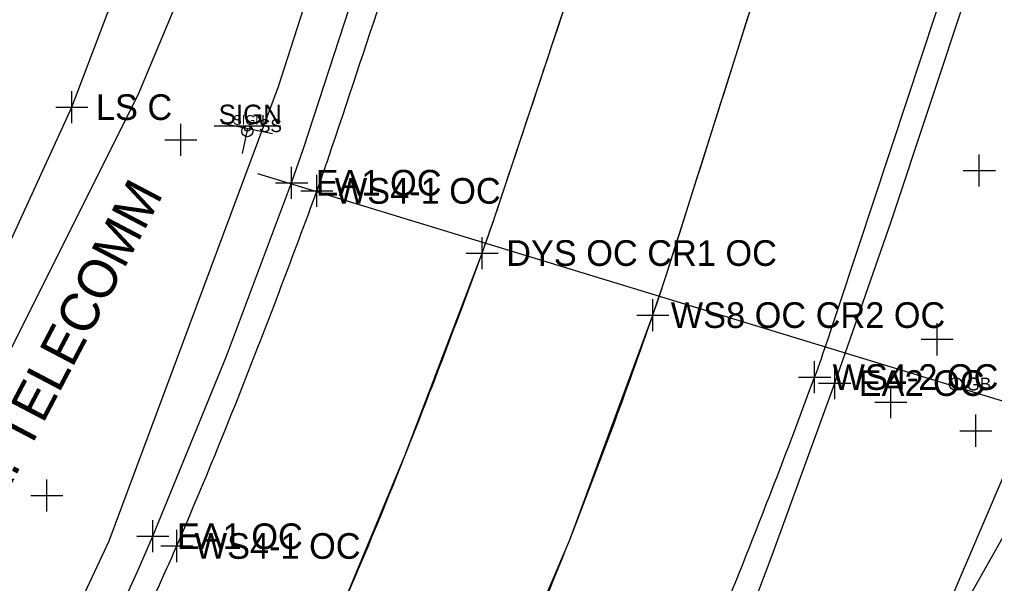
# Model space of a CAD drawing. Extents: x 1363693 to 1365209, y 422201 to 424153.
# Drawn here: x 1364175.6 to 1364236.4, y 422950.7 to 422985.8 of the extents above; entities that cross this region are included whole.
import ezdxf

# ---------------------------------------------------------------- set-up
doc = ezdxf.new("R2010")
doc.units = 0
for name, color, linetype in [('O-ALGN-BASELINE-WERK-CL-RW', 7, 'Continuous'), ('OWNERS', 7, 'Continuous'), ('PM_X_Channelizing_Line', 7, 'Continuous'), ('PM_X_CL_Double_Solid', 7, 'Continuous'), ('PM_X_Edge_Line', 7, 'Continuous'), ('SN_X_Private', 7, 'Continuous'), ('SN_X_Public', 7, 'Continuous'), ('SV_X_Original_Ground', 7, 'Continuous'), ('SV_X_Random_Point', 7, 'Continuous'), ('SV_X_Shot_Marker', 7, 'Continuous'), ('UT_X_FO', 7, 'Continuous'), ('UT_X_Gas', 7, 'Continuous'), ('UT_X_Gas_Cells', 7, 'Continuous'), ('UT_X_Gas_Text', 7, 'Continuous'), ('UT_X_Sanitary_Line', 7, 'Continuous'), ('UT_X_Telecom_Text', 7, 'Continuous'), ('UT_X_Water', 7, 'Continuous'), ('VG_X_Flower_Bed', 7, 'Continuous')]:
    doc.layers.add(name, color=color, linetype=linetype)

msp = doc.modelspace()

# ---------------------------------------------------------------- linework, layer by layer
at = {"layer": 'O-ALGN-BASELINE-WERK-CL-RW'}
for points in [[(1364112.961, 422795.674), (1364125.29, 422817.23), (1364137.711, 422838.984), (1364149.842, 422860.568), (1364162.178, 422882.564), (1364162.178, 422882.564), (1364174.207, 422904.529), (1364174.207, 422904.529), (1364181.519, 422918.743), (1364181.519, 422918.743), (1364185.177, 422926.315), (1364185.177, 422926.315), (1364194.648, 422946.825), (1364194.648, 422946.825), (1364195.429, 422948.569), (1364195.429, 422948.569), (1364199.632, 422958.68), (1364199.632, 422958.68), (1364204.422, 422971.255), (1364204.422, 422971.255), (1364205.193, 422973.458), (1364205.193, 422973.458), (1364212.224, 422994.557)], [(1364122.785, 422790.021), (1364135.008, 422811.616), (1364147.261, 422833.424), (1364159.557, 422855.412), (1364171.751, 422877.174), (1364171.751, 422877.174), (1364183.69, 422899.377), (1364183.69, 422899.377), (1364191.074, 422913.682), (1364191.074, 422913.682), (1364194.915, 422921.393), (1364194.915, 422921.393), (1364205.021, 422942.208), (1364205.021, 422942.208), (1364205.83, 422943.916), (1364205.83, 422943.916), (1364209.883, 422953.388), (1364209.883, 422953.388), (1364215.07, 422967.388), (1364215.07, 422967.388), (1364215.916, 422969.927), (1364215.916, 422969.927), (1364222.66, 422991.181)]]:
    msp.add_lwpolyline(points, dxfattribs=at)
at = {"layer": 'OWNERS'}
for points in [[(1364089.632, 422780.271), (1364102.08, 422801.911), (1364114.271, 422823.678), (1364126.868, 422845.272), (1364138.192, 422867.568), (1364150.546, 422889.234), (1364150.546, 422889.234), (1364162.879, 422910.978), (1364162.879, 422910.978), (1364170.332, 422924.545), (1364170.332, 422924.545), (1364173.925, 422931.803), (1364173.925, 422931.803), (1364182.923, 422951.414), (1364182.923, 422951.414), (1364183.888, 422953.606), (1364183.888, 422953.606), (1364188.472, 422964.837), (1364188.472, 422964.837), (1364192.543, 422975.639), (1364192.543, 422975.639), (1364193.28, 422977.776), (1364193.28, 422977.776), (1364200.007, 422998.363)], [(1364197.195, 422897.398), (1364198.38, 422899.656), (1364198.38, 422899.656), (1364206.692, 422915.899), (1364206.692, 422915.899), (1364212.834, 422928.079), (1364212.834, 422928.079), (1364213.723, 422930.004), (1364213.723, 422930.004), (1364214.936, 422933.054), (1364214.936, 422933.054), (1364217.367, 422939.395), (1364217.367, 422939.395), (1364219.818, 422945.514), (1364219.818, 422945.514), (1364221.324, 422949.295), (1364221.324, 422949.295), (1364222.508, 422952.416), (1364222.508, 422952.416), (1364226.409, 422963.15), (1364226.409, 422963.15), (1364229.927, 422973.213), (1364229.927, 422973.213), (1364234.694, 422987.558)]]:
    msp.add_lwpolyline(points, dxfattribs=at)
at = {"layer": 'PM_X_Channelizing_Line'}
for centre, radius, start, end in [((1356840.077, 425441.455), 7756.619, 341.4767518, 341.6374204), ((1356879.439, 425426.275), 7725.477, 341.4883698, 341.6533084), ((1357373.575, 425152.643), 7182.053, 342.307245, 342.4851311), ((1357373.575, 425152.643), 7182.053, 342.307245, 342.4851311), ((1357849.554, 425091.153), 6721.286, 341.5664592, 341.7648402), ((1364115.68, 423003.789), 83.509, 339.92824, 341.47675), ((1363725.511, 423146.353), 498.908, 338.45525, 339.92824), ((1364124.492, 423000.479), 85.105, 339.91684, 341.48837), ((1363734.454, 423143.082), 500.395, 338.37604, 339.91684), ((1364117.337, 423001.374), 103.473, 340.82519, 342.30725), ((1364117.337, 423001.374), 103.473, 340.82519, 342.30725), ((1363865.703, 423088.878), 369.888, 338.5124, 340.82519), ((1363865.703, 423088.878), 369.888, 338.5124, 340.82519), ((1364154.431, 422989.699), 75.416, 339.69356, 341.56646), ((1363762.751, 423134.636), 493.052, 338.13644, 339.69356), ((1363850.025, 423097.193), 365.041, 336.73321, 338.45525), ((1363891.606, 423080.785), 331.345, 336.48251, 338.37604), ((1364045.978, 423017.911), 176.148, 335.1607, 338.5124), ((1364045.978, 423017.911), 176.148, 335.1607, 338.5124), ((1364108.261, 422986.156), 83.945, 335.39108, 336.73321), ((1354599.652, 427341.328), 10542.49, 335.2713234, 335.391083), ((1363867.42, 423092.637), 380.272, 336.36337, 338.13644)]:
    msp.add_arc(centre, radius, start, end, dxfattribs=at)
at = {"layer": 'PM_X_CL_Double_Solid'}
for centre, radius, start, end in [((1356879.439, 425426.275), 7725.477, 341.4883698, 341.6533084), ((1364124.492, 423000.479), 85.105, 339.91684, 341.48837), ((1363734.454, 423143.082), 500.395, 338.37604, 339.91684), ((1363891.606, 423080.785), 331.345, 336.48251, 338.37604)]:
    msp.add_arc(centre, radius, start, end, dxfattribs=at)
at = {"layer": 'PM_X_Edge_Line'}
for centre, radius, start, end in [((1356840.077, 425441.455), 7756.619, 341.4767518, 341.6374204), ((1357849.554, 425091.153), 6721.286, 341.5664592, 341.7648402), ((1364115.68, 423003.789), 83.509, 339.92824, 341.47675), ((1363725.511, 423146.353), 498.908, 338.45525, 339.92824), ((1364154.431, 422989.699), 75.416, 339.69356, 341.56646), ((1363762.751, 423134.636), 493.052, 338.13644, 339.69356), ((1363850.025, 423097.193), 365.041, 336.73321, 338.45525), ((1364108.261, 422986.156), 83.945, 335.39108, 336.73321), ((1354599.652, 427341.328), 10542.49, 335.2713234, 335.391083), ((1363867.42, 423092.637), 380.272, 336.36337, 338.13644)]:
    msp.add_arc(centre, radius, start, end, dxfattribs=at)
at = {"layer": 'SN_X_Private'}
for p, q in [((1364187.718, 422979.194), (1364191.85, 422979.194)), ((1364188.751, 422979.194), (1364190.817, 422979.194))]:
    msp.add_line(p, q, dxfattribs=at)
for centre, radius in [((1364189.784, 422978.85), 0.344), ((1364189.784, 422979.022), 0.172)]:
    msp.add_circle(centre, radius, dxfattribs=at)
at = {"layer": 'SN_X_Public'}
for p, q in [((1364188.216, 422979.343), (1364191.352, 422978.701)), ((1364189.784, 422979.022), (1364189.463, 422977.454))]:
    msp.add_line(p, q, dxfattribs=at)
at = {"layer": 'SV_X_Original_Ground'}
for p, q in [((1364185.631, 422977.31), (1364185.631, 422979.31)), ((1364184.631, 422978.31), (1364186.631, 422978.31)), ((1364235.43, 422975.393), (1364235.43, 422977.393)), ((1364234.43, 422976.393), (1364236.43, 422976.393)), ((1364194.117, 422974.129), (1364194.117, 422976.129)), ((1364193.117, 422975.129), (1364195.117, 422975.129)), ((1364204.422, 422970.255), (1364204.422, 422972.255)), ((1364203.422, 422971.255), (1364205.422, 422971.255)), ((1364215.07, 422966.388), (1364215.07, 422968.388)), ((1364214.07, 422967.388), (1364216.07, 422967.388)), ((1364232.798, 422964.878), (1364232.798, 422966.878)), ((1364231.798, 422965.878), (1364233.798, 422965.878)), ((1364225.16, 422962.527), (1364225.16, 422964.527)), ((1364224.16, 422963.527), (1364226.16, 422963.527)), ((1364229.904, 422960.957), (1364229.904, 422962.957)), ((1364228.904, 422961.957), (1364230.904, 422961.957)), ((1364235.211, 422959.183), (1364235.211, 422961.183)), ((1364234.211, 422960.183), (1364236.211, 422960.183)), ((1364177.28, 422955.148), (1364177.28, 422957.148)), ((1364176.28, 422956.148), (1364178.28, 422956.148)), ((1364185.379, 422951.997), (1364185.379, 422953.997)), ((1364184.379, 422952.997), (1364186.379, 422952.997))]:
    msp.add_line(p, q, dxfattribs=at)
at = {"layer": 'SV_X_Random_Point'}
for p, q in [((1364178.838, 422979.35), (1364178.838, 422981.35)), ((1364177.838, 422980.35), (1364179.838, 422980.35))]:
    msp.add_line(p, q, dxfattribs=at)
at = {"layer": 'SV_X_Shot_Marker'}
for p, q in [((1364192.543, 422974.639), (1364192.543, 422976.639)), ((1364191.543, 422975.639), (1364193.543, 422975.639)), ((1364226.409, 422962.15), (1364226.409, 422964.15)), ((1364225.409, 422963.15), (1364227.409, 422963.15)), ((1364183.888, 422952.606), (1364183.888, 422954.606)), ((1364182.888, 422953.606), (1364184.888, 422953.606))]:
    msp.add_line(p, q, dxfattribs=at)
at = {"layer": 'UT_X_FO'}
msp.add_lwpolyline([(1364198.41, 423083.145), (1364202.916, 423079.215), (1364206.614, 423072.625), (1364206.927, 423065.384), (1364205.607, 423052.889), (1364202.652, 423033.176), (1364193.585, 423006.537), (1364182.955, 422981.103), (1364130.325, 422876.058), (1364040.63, 422724.214)], dxfattribs=at)
at = {"layer": 'UT_X_Gas'}
msp.add_line((1364254.106, 422956.77), (1364190.44, 422976.193), dxfattribs=at)
msp.add_lwpolyline([(1364207.557, 423089.372), (1364211.518, 423072.856), (1364208.943, 423046.381), (1364201.649, 423012.485), (1364191.712, 422981.617), (1364181.14, 422953.292), (1364166.466, 422921.961), (1364127.708, 422851.525), (1364051.86, 422717.903)], dxfattribs=at)
at = {"layer": 'UT_X_Gas_Cells'}
msp.add_circle((1364233.957, 422963.092), 0.4, dxfattribs=at)
at = {"layer": 'UT_X_Sanitary_Line'}
msp.add_lwpolyline([(1364014.261, 422733.758), (1364095.069, 422702.67), (1364258.083, 422991.019), (1364292.624, 423022.755)], dxfattribs=at)
at = {"layer": 'UT_X_Water'}
msp.add_lwpolyline([(1364263.889, 423134.469), (1364270.338, 423133.178), (1364266, 423070.885), (1364241.238, 422967.415), (1364211.801, 422898.599), (1364139.416, 422765.962), (1364094.46, 422690.2)], dxfattribs=at)
at = {"layer": 'VG_X_Flower_Bed'}
for p, q in [((1364178.838, 422980.35), (1364187.138, 423002.302)), ((1364169.366, 422959.835), (1364178.838, 422980.35))]:
    msp.add_line(p, q, dxfattribs=at)

# ---------------------------------------------------------------- texts
at = {"layer": 'SN_X_Private'}
for s, height, p in [('SIGN', 1.2052, (1364187.991, 422979.3)), ('SIGN', 0.6026, (1364188.887, 422979.247)), ('SS', 0.8, (1364190.503, 422978.794))]:
    msp.add_text(s, height=height, dxfattribs=at).set_placement(p)
at = {"layer": 'SV_X_Original_Ground'}
for s, p in [('WS4-1 OC', (1364195.236, 422974.329)), ('DYS OC CR1 OC', (1364205.922, 422970.455)), ('WS8 OC CR2 OC', (1364216.189, 422966.588)), ('WS4-2 OC', (1364226.279, 422962.727)), ('WS4-1 OC', (1364186.498, 422952.197))]:
    msp.add_text(s, height=1.6, dxfattribs=at).set_placement(p)
at = {"layer": 'SV_X_Random_Point'}
msp.add_text('LS C', height=1.6, dxfattribs=at).set_placement((1364180.338, 422979.55))
at = {"layer": 'SV_X_Shot_Marker'}
for s, p in [('EA1 OC', (1364194.043, 422974.839)), ('EA2 OC', (1364227.909, 422962.35)), ('EA1 OC', (1364185.388, 422952.806))]:
    msp.add_text(s, height=1.6, dxfattribs=at).set_placement(p)
at = {"layer": 'UT_X_Gas_Text'}
msp.add_text('GB', height=0.8, dxfattribs=at).set_placement((1364234.625, 422962.692))
at = {"layer": 'UT_X_Telecom_Text'}
msp.add_text('EX. TELECOMM', height=2.4, rotation=62.31544, dxfattribs=at).set_placement((1364173.304, 422953.467))

doc.saveas('drawing.dxf')
